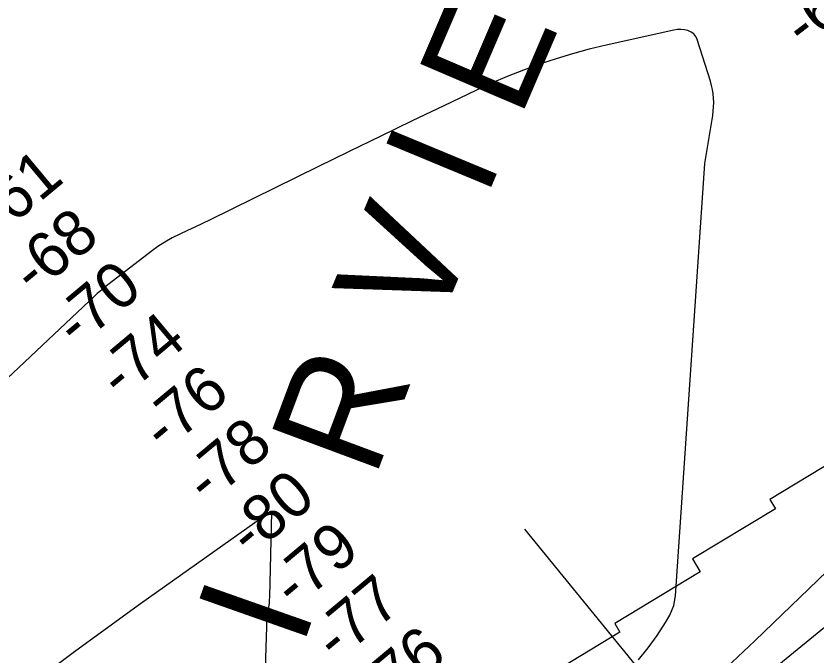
# Model space of a CAD drawing. Extents: x 3598634 to 3636690, y 517270 to 542944.
# Drawn here: x 3609179 to 3610356, y 531552 to 532493 of the extents above; entities that cross this region are included whole.
import ezdxf

# ---------------------------------------------------------------- set-up
doc = ezdxf.new("R2010")
doc.units = 0
for name, color, linetype in [('V-RIVR-IDEN', 7, 'Continuous'), ('V-RIVR-RANG', 7, 'Continuous'), ('V-RRAP-RVMT', 7, 'Continuous'), ('V-TOPO-MAJR', 7, 'Continuous'), ('V-TOPO-MINR', 7, 'Continuous')]:
    doc.layers.add(name, color=color, linetype=linetype)

msp = doc.modelspace()

# ---------------------------------------------------------------- linework, layer by layer
at = {"layer": 'V-RIVR-RANG'}
msp.add_line((3610558.8, 530962), (3609927.6, 531737.7), dxfattribs=at)
at = {"layer": 'V-RRAP-RVMT'}
for p, q in [((3610415.7, 531858.8), (3610287.9, 531781.4)), ((3610287.9, 531781.4), (3610296.3, 531767.6)), ((3610296.3, 531767.6), (3610174.2, 531693.7)), ((3610174.2, 531693.7), (3610185.6, 531674.9)), ((3610185.6, 531674.9), (3610059.8, 531598.7)), ((3610059.8, 531598.7), (3610067.4, 531586)), ((3610067.4, 531586), (3609940.6, 531509.3))]:
    msp.add_line(p, q, dxfattribs=at)
at = {"layer": 'V-TOPO-MAJR'}
msp.add_lwpolyline([(3609103.3, 530488.6), (3609231.6, 530611.6), (3609251.5, 530630.5), (3609271.4, 530649.3), (3609291.5, 530667.9), (3609311.7, 530686.5), (3609565.5, 530917.2), (3609633, 530977.9), (3609701, 531038.2), (3609769.6, 531097.6), (3609838.6, 531156.7), (3609937.5, 531240.2), (3609957.4, 531257), (3609977.5, 531273.8), (3609997.6, 531290.4), (3610017.7, 531306.9), (3610622.2, 531800.6)], dxfattribs=at)
at = {"layer": 'V-TOPO-MINR'}
for points in [[(3610094.5, 531545.1), (3610109, 531562.6), (3610122.2, 531581), (3610134.5, 531600.2), (3610141, 531610.9), (3610146.5, 531625.2), (3610149, 531639.5), (3610192.2, 532275.6), (3610203.8, 532346.5), (3610204.7, 532352.8), (3610205.2, 532359.1), (3610205.3, 532365.5), (3610205.1, 532371.8), (3610204.5, 532378.2), (3610203.5, 532384.5), (3610202.1, 532390.7), (3610200.4, 532396.8), (3610181, 532458.1), (3610178.8, 532462.6), (3610175.9, 532466.4), (3610172, 532469.2), (3610167.5, 532471.4), (3610162.3, 532472.5), (3610157.1, 532473), (3610151.9, 532472.8), (3610146.7, 532472.1), (3610047, 532449.9), (3610022.3, 532443.9), (3609997.7, 532437.4), (3609973.4, 532430), (3609949.2, 532422.1), (3609925.3, 532413.3), (3609901.6, 532404), (3609878.3, 532394), (3609855.2, 532383.4), (3609808.2, 532360.8), (3609761.7, 532338.5), (3609715.4, 532316.1), (3609669, 532293.5), (3609622.8, 532270.9), (3609464.4, 532193), (3609453.3, 532187.6), (3609442.1, 532182.2), (3609430.9, 532176.9), (3609419.6, 532171.7), (3609408.6, 532166.2), (3609397.9, 532160.1), (3609387.5, 532153.4), (3609377.5, 532146.2), (3609309.5, 532093.5), (3609305.7, 532090.5), (3609302, 532087.4), (3609298.4, 532084.2), (3609294.8, 532081), (3609148, 531943.1)], [(3609173.1, 530598.4), (3609198.7, 530622), (3609224.3, 530645.5), (3609250, 530669), (3609275.8, 530692.3), (3609301.6, 530715.6), (3609820.2, 531180.6), (3609842.6, 531200.6), (3609865.2, 531220.5), (3609887.9, 531240.3), (3609910.7, 531259.9), (3609933.6, 531279.5), (3609956.5, 531299), (3609979.4, 531318.5), (3610002.4, 531338), (3610061.6, 531388.3), (3610113.7, 531433.4), (3610165.2, 531479.1), (3610215.9, 531525.9), (3610265.9, 531573.2), (3610744.5, 532034.4)], [(3609536.5, 531238), (3609548.1, 531609.2), (3609549.1, 531613.9), (3609550.1, 531618.6), (3609550.9, 531623.3), (3609551.6, 531628.1), (3609552, 531632.9), (3609552.2, 531637.7), (3609555.2, 531762.7), (3609555.1, 531763.3), (3609554.9, 531763.5), (3609554.7, 531763.6), (3609554.4, 531763.7), (3609553.8, 531763.6), (3609553.5, 531763.5), (3609361.9, 531627.6), (3609266.6, 531558.4), (3609172.6, 531487.6)]]:
    msp.add_lwpolyline(points, dxfattribs=at)

# ---------------------------------------------------------------- texts
at = {"layer": 'V-RIVR-IDEN'}
for s, rotation, p in [('E', 66.8189, (3609919.9, 532339.8)), ('I', 67.4433, (3609870.2, 532222.2)), ('V', 67.4433, (3609796.8, 532027.4)), ('R', 69.5467, (3609706.2, 531809.7)), ('I', 70.5803, (3609599.5, 531560.7))]:
    msp.add_text(s, height=167, rotation=rotation, dxfattribs=at).set_placement(p)
at = {"layer": 'V-RIVR-RANG'}
for s, rotation, p in [('-68', 37.5666, (3610338.3, 532443.8)), ('-61', 39.8389, (3609152.3, 532167.1)), ('-68', 39.8389, (3609205.1, 532080.8)), ('-70', 39.8389, (3609268.3, 532003.4)), ('-74', 39.8389, (3609333, 531927.1)), ('-76', 39.8389, (3609396.7, 531850)), ('-78', 39.8389, (3609460.2, 531772.7)), ('-80', 39.8389, (3609523.4, 531695.3)), ('-79', 39.8389, (3609588.5, 531619.3)), ('-77', 39.8389, (3609650.2, 531540.5)), ('-76', 39.8389, (3609716.1, 531465.3))]:
    msp.add_text(s, height=67, rotation=rotation, dxfattribs=at).set_placement(p)

doc.saveas('drawing.dxf')
